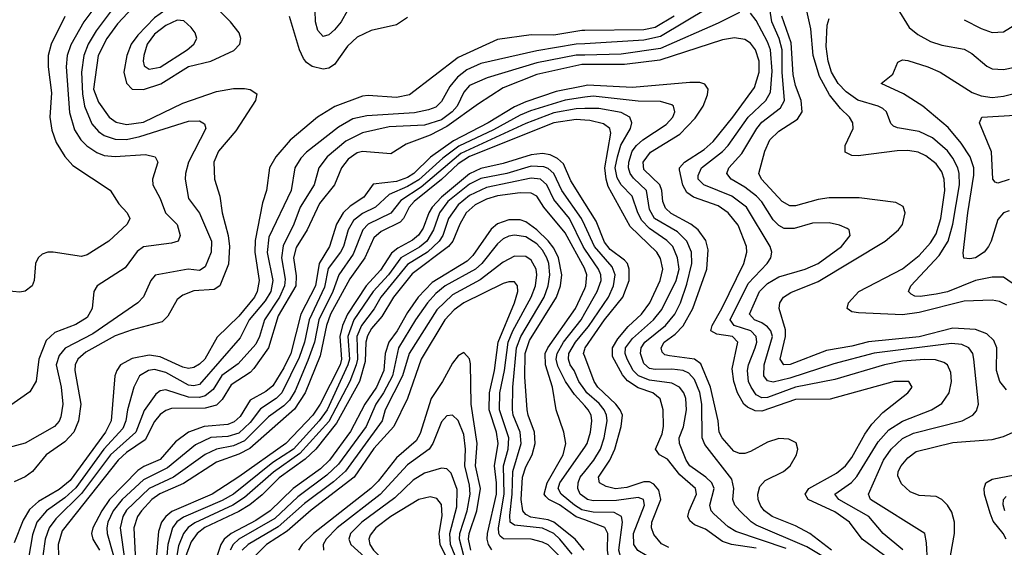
# Model space of a CAD drawing. Header units: inches. Extents: x 501365 to 657855, y 482276 to 547543.
# Tile 298 of 656: x 597990 to 601493, y 490081 to 491957. Entities that reach past the tile are written whole.
import ezdxf

# ---------------------------------------------------------------- set-up
doc = ezdxf.new("R2010")
doc.units = ezdxf.units.IN
doc.header["$MEASUREMENT"] = 0
doc.layers.add('A5499', color=7, linetype='Continuous')
doc.layers.add('A6409', color=7, linetype='Continuous')

msp = doc.modelspace()

# ---------------------------------------------------------------- linework, layer by layer
at = {"layer": 'A5499', "color": 5}
for points, elevation in [([(598300.3, 492059.7), (598218.6, 491950), (598172.1, 491867.9), (598159.1, 491830), (598155.1, 491790), (598167.1, 491627.1), (598185.1, 491565.1), (598207.9, 491530), (598228.5, 491508.5), (598264.3, 491484.3), (598290, 491473.8), (598329.9, 491470.1), (598437.2, 491477.2), (598471.8, 491470), (598481.3, 491450), (598462.5, 491390), (598463.5, 491370), (598490, 491320.8), (598508.8, 491270), (598550, 491229), (598561.1, 491190), (598553.6, 491170), (598530, 491162.2), (598430, 491148.9), (598407.4, 491132.6), (598365.6, 491074.4), (598265, 491010), (598253.4, 490990), (598247.6, 490930), (598230, 490898.3), (598190, 490873), (598115.3, 490844.7), (598084.1, 490815.9), (598058.4, 490750), (598049, 490671), (598026.2, 490633.8), (597950, 490579.8)], 2140), ([(598430, 492042.4), (598338.1, 491941.9), (598300.2, 491890), (598269.5, 491830), (598252.4, 491710), (598270, 491663.8), (598308, 491610), (598332.7, 491592.7), (598370, 491584.8), (598430, 491593.3), (598570, 491660.9), (598690, 491701.7), (598750, 491712.4), (598790, 491712.4), (598809.5, 491709.5), (598833.3, 491693.3), (598828.4, 491670), (598758.6, 491561.4), (598697.3, 491490), (598680.8, 491450), (598682.9, 491390), (598702.2, 491330), (598709.7, 491270), (598731.3, 491190), (598736.6, 491150), (598732.6, 491087.4), (598701.5, 491010), (598681.9, 490998.1), (598610, 490993.2), (598570, 490977.8), (598550, 490962.3), (598517, 490903), (598496.9, 490883.1), (598390, 490854.1), (598330, 490832.4), (598225.7, 490774.3), (598196.7, 490750), (598187.3, 490730), (598185.6, 490710), (598207.2, 490590), (598199.1, 490530), (598182.4, 490490), (598150, 490455.4), (598083.9, 490410), (598035.4, 490350), (598010, 490331.8), (597970, 490314)], 2180), ([(598322, 491998), (598262, 491918), (598233.6, 491870), (598217.8, 491830), (598210, 491770), (598213.3, 491693.3), (598220.1, 491650), (598246.7, 491586.7), (598270, 491560.1), (598290, 491545.7), (598330, 491532.4), (598370, 491531.6), (598417.8, 491542.2), (598590, 491595.9), (598630, 491597), (598647.3, 491587.3), (598652.1, 491570), (598590.1, 491450.2), (598579.4, 491410), (598579.1, 491390), (598590, 491321.1), (598630, 491269.3), (598672.4, 491170), (598671.3, 491130), (598650, 491078.5), (598630, 491065.5), (598589.7, 491070.3), (598471.7, 491048.3), (598455.9, 491030), (598430, 490971.9), (598410, 490950.6), (598250, 490839.7), (598151.3, 490788.7), (598130, 490763.2), (598119.4, 490730), (598137.1, 490650), (598143.9, 490590), (598135.9, 490544.1), (598130.3, 490529.7), (598113.6, 490510), (598010, 490451.1), (597898.4, 490421.6)], 2160), ([(599156.3, 491990), (599133.4, 491950), (599110, 491921.1), (599090, 491903.1), (599070, 491897.3), (599050, 491918.7), (599042.3, 491950), (599041.1, 491990)], 2160), ([(598151.1, 491968.9), (598101.9, 491870), (598091.1, 491830), (598091.1, 491790), (598102.9, 491697.1), (598096.9, 491610), (598103.7, 491563.7), (598120, 491520), (598150.4, 491470.4), (598178.7, 491438.7), (598311.4, 491351.4), (598342.1, 491302.1), (598371.8, 491270), (598382.3, 491250), (598372.2, 491230), (598306.7, 491170), (598230, 491120.3), (598210, 491114.8), (598109.2, 491130.8), (598090, 491130.9), (598070, 491123.5), (598055.3, 491110), (598046.3, 491090), (598042, 491030), (598034, 491010), (598010, 490991.6), (597990, 490987.8), (597790, 491007)], 2120), ([(599370, 491964.8), (599330, 491938.7), (599240.7, 491919.3), (599190, 491895.3), (599156.4, 491863.6), (599110, 491797.3), (599090, 491784.8), (599070, 491781.5), (599030, 491790.4), (599010, 491805.2), (598999.5, 491819.5), (598985.9, 491850), (598950, 491968.4)], 2180), ([(600000, 491918.5), (599990, 491918.4), (599890, 491902), (599810, 491902.8), (599690, 491886.5), (599550, 491823.2), (599376.5, 491690), (599330, 491680.3), (599230, 491687.7), (599210, 491685.4), (599111.2, 491648.8), (599049.1, 491610.9), (598951.6, 491528.4), (598900.8, 491470), (598878.9, 491430), (598867.5, 491350), (598854.1, 491305.9), (598827.6, 491172.4), (598826.5, 491130), (598841.9, 491030), (598835, 490990), (598825.5, 490970), (598770, 490902.4), (598692.3, 490827.7), (598648.3, 490750), (598630, 490731.4), (598610, 490719.8), (598590, 490716.8), (598570, 490720.7), (598490, 490757.6), (598450, 490764.3), (598390, 490751.8), (598348.8, 490730), (598335.1, 490710), (598328.7, 490690), (598315, 490530), (598294.8, 490490), (598170, 490318.7), (598130, 490286.2), (598056.3, 490243.7), (598025.1, 490214.9), (598002.4, 490177.6), (597970, 490096.2)], 2220), ([(600000, 491871.8), (599970, 491870), (599830, 491846.7), (599630, 491801.6), (599581, 491779), (599547.4, 491752.6), (599520.6, 491719.4), (599490, 491665.8), (599470, 491646.6), (599443.9, 491636.1), (599394.3, 491625.7), (599224.5, 491615.5), (599175.2, 491604.8), (599124.6, 491575.4), (599010, 491486.1), (598990, 491464.9), (598968.8, 491430), (598956.1, 491350), (598876.2, 491183.8), (598870.3, 491129.7), (598890, 491030), (598882.8, 490990), (598862.8, 490957.2), (598806.1, 490890), (598774.7, 490825.3), (598630, 490659.9), (598610, 490654.6), (598590, 490657), (598510, 490701.9), (598470, 490712.9), (598448.4, 490710), (598415.8, 490690), (598395.9, 490650), (598373.5, 490570), (598367.2, 490530), (598356.4, 490503.6), (598289.8, 490430.2), (598190, 490291.8), (598150, 490256.5), (598085.2, 490210), (598051.5, 490170), (598035.6, 490124.4), (598013.7, 490000)], 2240), ([(600000, 491831.5), (599970, 491830.7), (599830, 491803.2), (599652.6, 491750), (599590, 491723.4), (599570, 491699.8), (599545.7, 491650), (599528.9, 491630), (599490, 491601.4), (599430, 491581.6), (599304.3, 491575.7), (599210, 491554.5), (599150, 491525.3), (599084.2, 491470), (599053.8, 491430), (599037, 491370), (598987.2, 491290), (598965.6, 491230), (598927.5, 491152.5), (598920.8, 491110), (598934.5, 491034.5), (598932.5, 491010), (598914, 490970), (598860.4, 490890), (598843.3, 490830), (598830, 490803.4), (598767.3, 490732.7), (598708.8, 490691.2), (598677.7, 490642.3), (598650, 490618.8), (598630, 490613.9), (598590, 490615.1), (598510, 490640.1), (598490, 490637.4), (598474.2, 490625.8), (598432.3, 490567.7), (598403.5, 490490), (598312.4, 490410), (598210, 490271.5), (598118.5, 490181.5), (598095.3, 490150), (598081.1, 490110), (598072.2, 490050)], 2260), ([(600000, 491797.7), (599990, 491797.7), (599830, 491762.7), (599710, 491715.4), (599621.7, 491658.3), (599510, 491577.3), (599450, 491546.2), (599365.2, 491514.8), (599310, 491480.2), (599210, 491488.6), (599190, 491484), (599158.3, 491461.7), (599135.1, 491430), (599109.7, 491370), (599056.8, 491303.2), (599013.1, 491210), (598973.4, 491146.6), (598963.8, 491110), (598973.8, 491046.2), (598971.8, 491010), (598910, 490904.3), (598875, 490790), (598823.4, 490716.6), (598810, 490702.4), (598742, 490658), (598710, 490605.9), (598690, 490586.6), (598650, 490575.8), (598530, 490574.6), (598510, 490567.3), (598490, 490552.7), (598470, 490527.6), (598436.7, 490463.3), (598370, 490417.5), (598339.9, 490390), (598140.7, 490139.3), (598126.6, 490090), (598127.4, 490050)], 2280), ([(600000, 491722.3), (599898.7, 491701.3), (599790, 491665), (599750, 491647.5), (599656, 491590), (599533.1, 491526.9), (599451.7, 491468.3), (599392.3, 491410), (599370, 491396.1), (599330, 491381.4), (599247.6, 491372.4), (599213.7, 491326.3), (599166.1, 491293.9), (599140.2, 491270), (599116.6, 491230), (599092.1, 491150), (599055.8, 491090), (599042.5, 491010), (598990, 490909.9), (598954.2, 490770), (598930, 490719), (598890, 490655.3), (598865.4, 490634.6), (598810, 490603.4), (598774.6, 490545.4), (598753.4, 490526.6), (598730, 490517.9), (598646, 490510), (598590.6, 490490), (598544.4, 490455.6), (598490, 490392.3), (598431.5, 490368.5), (598410, 490354), (598310, 490250), (598282.6, 490210), (598250.5, 490150), (598245.8, 490130), (598250.1, 490110), (598274.1, 490070)], 2320), ([(600000, 491681.3), (599930, 491671.4), (599806.5, 491633.5), (599770, 491618), (599675.1, 491564.9), (599552.4, 491507.7), (599495.8, 491464.2), (599410, 491387.4), (599370, 491363.4), (599304.7, 491335.3), (599256, 491290), (599210, 491268.2), (599177.6, 491242.4), (599158.6, 491210), (599141.8, 491150), (599131.5, 491130), (599087.6, 491072.4), (599073.9, 491006.1), (599019.9, 490890), (599003.7, 490810), (598984.4, 490755.6), (598923, 490630), (598902.4, 490610), (598846.4, 490573.5), (598810, 490524.2), (598770, 490486.3), (598730, 490474.6), (598670, 490470.7), (598615.1, 490444.9), (598516.3, 490363.7), (598430, 490321), (598354.7, 490250), (598322.7, 490210), (598303.9, 490170), (598299.9, 490150), (598300.7, 490130), (598323.5, 490050)], 2340), ([(600000, 491640.9), (599970, 491640.5), (599890, 491625.5), (599790, 491588.4), (599559.1, 491480.9), (599418.3, 491361.8), (599346, 491314), (599310, 491268.6), (599230, 491229.4), (599210.2, 491209.8), (599176.3, 491123.7), (599124.9, 491050), (599103.6, 490990), (599054.5, 490890), (599038.9, 490810), (599015.4, 490744.6), (598970, 490637.3), (598950, 490603.9), (598930, 490583.7), (598875.2, 490544.8), (598790, 490459.1), (598750, 490441.1), (598689.9, 490430.1), (598649.2, 490410.8), (598537.1, 490330), (598450.3, 490289.7), (598370, 490213), (598356.3, 490190), (598346.9, 490150), (598363.5, 490030)], 2360), ([(600000, 491600), (599970, 491602.1), (599890.2, 491589.8), (599590, 491470.1), (599550, 491444), (599490.9, 491389.1), (599393.1, 491310), (599375.6, 491290), (599355, 491250), (599343.2, 491236.8), (599276.1, 491203.9), (599250, 491180.9), (599217.2, 491110), (599164.2, 491035.8), (599096, 490910), (599081.9, 490870), (599058.5, 490761.5), (599005, 490630), (598968, 490572), (598808.6, 490431.4), (598770, 490411.9), (598690, 490383.5), (598572.1, 490307.9), (598488.9, 490271.1), (598459.8, 490250), (598422.7, 490210), (598408.5, 490190), (598395.8, 490150), (598401.7, 490030)], 2380), ([(600000, 491304.5), (599950, 491384.3), (599924.1, 491444.1), (599903.7, 491463.7), (599877, 491477), (599850, 491480.9), (599810, 491476.1), (599710, 491445.6), (599630, 491428.3), (599590, 491409.2), (599490, 491325.6), (599457.6, 491290), (599445.4, 491270), (599424.7, 491215.3), (599409.1, 491190.9), (599387.5, 491172.5), (599335.1, 491144.9), (599313.1, 491126.9), (599273.9, 491066.1), (599222.7, 491010), (599156.6, 490910), (599137.9, 490870), (599128.8, 490830), (599134.5, 490750), (599129.7, 490730), (599059.3, 490590), (599032.5, 490550), (598937.3, 490450), (598770, 490331.1), (598674.1, 490270), (598531.7, 490208.3), (598509.5, 490190.5), (598494.3, 490170), (598483.7, 490136.3), (598473.9, 490026.1)], 2420), ([(600000, 491225.2), (599988.5, 491250), (599919.1, 491350), (599890, 491409.9), (599870, 491428), (599854.4, 491434.4), (599810, 491435.7), (599723.2, 491410), (599630, 491392.9), (599590, 491372.7), (599513.6, 491310), (599483.8, 491270), (599462.6, 491210), (599437.9, 491170), (599411.9, 491148.1), (599345.7, 491110), (599302.1, 491050), (599247.9, 490990), (599179, 490890), (599157.2, 490830), (599162.7, 490750), (599157.7, 490730), (599083.5, 490570), (599054.8, 490530), (598963.7, 490430), (598890, 490382.2), (598750.4, 490270), (598710, 490247.3), (598572.5, 490187.5), (598548.9, 490171.1), (598533.6, 490150), (598517, 490090), (598509.7, 490010)], 2440), ([(600000, 491141.5), (599994.2, 491150), (599946, 491250), (599890, 491317.4), (599864.9, 491370), (599843.2, 491390), (599810, 491393.3), (599650, 491360.8), (599590, 491332.3), (599550, 491298.7), (599515.4, 491250), (599495.1, 491190), (599482.5, 491170), (599440.4, 491130), (599370, 491085.9), (599275, 490970), (599251.3, 490928.7), (599205.6, 490870), (599189.4, 490830), (599191.2, 490750), (599186.4, 490730), (599164.3, 490670), (599090, 490527.9), (598986, 490414), (598892.5, 490347.5), (598790, 490257.6), (598748.3, 490230), (598612.9, 490167.1), (598589.5, 490150.5), (598573.2, 490130), (598554.6, 490085.4), (598545.6, 490030)], 2460), ([(600000, 491071.2), (599930, 491199.1), (599854.1, 491290), (599829.1, 491329.1), (599810, 491340.1), (599770, 491340.9), (599690, 491331.1), (599650, 491319.3), (599610, 491298.8), (599578.8, 491270), (599555.8, 491230), (599531.3, 491170), (599514.9, 491150), (599386.7, 491053.3), (599319.5, 490970), (599278.1, 490901.9), (599241.6, 490858.4), (599227.4, 490832.6), (599221.1, 490810), (599219.1, 490740.9), (599198.2, 490670), (599117.5, 490522.5), (599043.5, 490430), (599005.6, 490394.4), (598912.6, 490327.4), (598852.4, 490267.7), (598808.4, 490231.6), (598770, 490207.6), (598648.7, 490151.3), (598621.1, 490130), (598599.7, 490100.3), (598581.3, 490050)], 2480), ([(599997.9, 490070), (599966.1, 490110), (599890, 490169.4), (599870, 490178.3), (599808, 490188), (599790, 490197.7), (599779.5, 490210), (599773.4, 490250), (599778.5, 490330), (599790, 490366.5), (599813.4, 490410), (599824.2, 490450), (599820.8, 490490), (599798.3, 490550), (599795.6, 490570), (599787.2, 490687.2), (599787.8, 490770), (599803.5, 490816.5), (599899.9, 490970), (599913.3, 491010), (599918.3, 491050), (599907, 491110), (599890, 491145), (599870.1, 491170.1), (599830, 491209.5), (599790, 491238.7), (599770, 491245.1), (599730, 491245.8), (599690, 491230.9), (599667.4, 491212.6), (599601.5, 491118.5), (599582, 491098), (599457.7, 491022.3), (599408, 490970), (599370, 490915.7), (599333.2, 490850), (599302.7, 490810), (599290.6, 490770), (599285.5, 490710), (599259.3, 490650), (599218.2, 490590), (599167, 490493), (599092, 490390), (599059.8, 490360.2), (598962.4, 490290), (598880.9, 490210), (598830, 490176.2), (598741.8, 490130), (598717.1, 490110), (598704.9, 490090), (598678.1, 490010)], 2520), ([(599955.8, 490055.8), (599911.7, 490110), (599890, 490129.7), (599850, 490148.7), (599750, 490158.8), (599735.3, 490170), (599733.1, 490193.1), (599741.6, 490270), (599743.9, 490350), (599774.1, 490450), (599770.9, 490490), (599745.9, 490550), (599742.5, 490570), (599744, 490650), (599757.2, 490790), (599772.5, 490830), (599855.6, 490970), (599870.2, 491010), (599875.8, 491050), (599871.9, 491090), (599865.3, 491110), (599850, 491137.9), (599830, 491160.1), (599790, 491184.8), (599750, 491190.3), (599730, 491187.3), (599710, 491177.6), (599690, 491160.3), (599633.7, 491090), (599611.4, 491070), (599503.3, 491010), (599470, 490983.9), (599440.5, 490950), (599398.3, 490890), (599337.9, 490790), (599315.8, 490690), (599284.7, 490630), (599256.8, 490590), (599221.9, 490510), (599123.8, 490376.3), (599082.3, 490337.7), (598979.7, 490260.3), (598897.2, 490182.8), (598769.8, 490110), (598749.8, 490090.2), (598738.7, 490070)], 2540), ([(599910, 490049.5), (599870, 490089), (599850, 490099.1), (599810, 490109.3), (599710.7, 490110.7), (599699.7, 490119.7), (599693.9, 490130), (599692.8, 490150), (599713.3, 490270), (599711.2, 490370), (599727.3, 490430), (599730.4, 490470), (599696.4, 490570), (599697.6, 490630), (599714.2, 490710), (599727.3, 490810), (599744.5, 490850), (599810, 490970.1), (599824.7, 491010), (599829.9, 491049.9), (599826.8, 491070), (599810, 491102.3), (599790, 491115.4), (599750, 491116.5), (599710, 491095.1), (599627.5, 491032.5), (599530, 490978.8), (599474.3, 490925.7), (599375.2, 490770), (599351.6, 490690), (599290.6, 490570), (599279, 490530), (599149, 490351), (599106.5, 490313.5), (599003.7, 490236.3), (598910, 490152.9), (598803, 490090), (598781.9, 490070)], 2560), ([(599670, 490071.8), (599658, 490090), (599652.6, 490110), (599654.6, 490130), (599686.5, 490270), (599686.6, 490310), (599678.7, 490370), (599691.5, 490450), (599686.7, 490490), (599659.8, 490570), (599661.2, 490630), (599678.8, 490710), (599691.9, 490810), (599750.2, 490950), (599761.5, 490990), (599760.5, 491010), (599750, 491024.6), (599730, 491025.2), (599710, 491018.6), (599569.6, 490950), (599535, 490925), (599502.9, 490890), (599417.8, 490750), (599369.8, 490610.2), (599320.5, 490510), (599250, 490432.3), (599179.4, 490330), (599027.4, 490212.6), (598941.8, 490138.2), (598867.4, 490090), (598827.9, 490050)], 2580), ([(600000, 490178.1), (599970, 490189.2), (599910, 490232), (599871.9, 490250), (599861.1, 490261.1), (599855.7, 490270), (599866.6, 490310), (599923.8, 490410), (599932.8, 490450), (599926.2, 490490), (599898.8, 490570), (599884.8, 490650), (599860.4, 490730), (599859.2, 490770), (599868.2, 490790), (599967, 490930), (600000, 491001.5)], 2480), ([(600000, 490583.8), (599963.8, 490623.8), (599931.2, 490670), (599904.5, 490724.5), (599898.7, 490750), (599902.5, 490770), (599924.7, 490810), (599986.8, 490890), (600000, 490912.8)], 2460), ([(600000, 490640.1), (599979.3, 490670), (599962.5, 490710), (599948.2, 490730), (599942.1, 490750), (599943.4, 490770), (599966.8, 490810), (600000, 490850)], 2440), ([(599595.4, 490070), (599586.7, 490110), (599588.7, 490130), (599616.2, 490210), (599629.6, 490290), (599611, 490370), (599617.2, 490450), (599595.7, 490590), (599593.2, 490733.2), (599590, 490751.3), (599570, 490773.2), (599550, 490761.5), (599530, 490735.3), (599494.6, 490670), (599454.2, 490610), (599414.4, 490485.6), (599400.6, 490459.4), (599330, 490398.9), (599264.7, 490315.3), (599239.5, 490290), (599035.3, 490130), (598995, 490090), (598982.1, 490070)], 2620), ([(600000, 490758.9), (599995.9, 490770), (600000, 490784.8)], 2420), ([(599570.3, 490050), (599554.1, 490110), (599555.5, 490130), (599581.4, 490210), (599592.4, 490270), (599590, 490301.4), (599572.9, 490370), (599575.6, 490430), (599570, 490481.3), (599550, 490531.8), (599530, 490550.9), (599510, 490548.1), (599490, 490527.2), (599459.1, 490450), (599446.5, 490430), (599370, 490373.9), (599271.7, 490268.3), (599118.8, 490150), (599080.6, 490110), (599070.1, 490090), (599070.7, 490070)], 2640), ([(600000, 490212), (599990, 490214.4), (599964, 490230), (599915.6, 490270), (599905.8, 490290), (599910.9, 490310), (600000, 490436.8)], 2460), ([(599563.9, 490000), (599547.3, 490030), (599522.6, 490090), (599520.2, 490130), (599544.6, 490224.6), (599546.7, 490286.7), (599524.4, 490344.4), (599510, 490359.5), (599490, 490361.5), (599430, 490344.6), (599390, 490319.1), (599323.9, 490256.1), (599207.6, 490170), (599167.1, 490130), (599160.7, 490110), (599168.2, 490090), (599268, 490000)], 2660), ([(600000, 490257.9), (599984.1, 490270), (599975.1, 490290), (599976.1, 490310), (599984.1, 490330), (600000, 490349.9)], 2440), ([(599532.1, 490000), (599520, 490020), (599486.3, 490090), (599482.2, 490130), (599492.6, 490192.6), (599490, 490233.3), (599474.2, 490254.3), (599450, 490260.1), (599410, 490250.7), (599310, 490190.2), (599256.5, 490150), (599236.4, 490123.6), (599231.7, 490110), (599236, 490090), (599248.8, 490070), (599270, 490049.2), (599317, 490017), (599332.4, 490000)], 2680)]:
    msp.add_lwpolyline(points, dxfattribs=dict(at, elevation=elevation))
for points, elevation in [([(598630, 492043.1), (598590, 492035.1), (598510, 491991.8), (598470, 491963.5), (598410, 491902.4), (598386.1, 491870), (598370.7, 491829.3), (598360.9, 491770), (598370, 491731.7), (598390.1, 491710.1), (598430, 491708.8), (598491.5, 491728.5), (598590, 491791.2), (598670, 491809.8), (598752.1, 491847.9), (598773.6, 491870), (598777.1, 491890), (598770.8, 491910), (598740.3, 491950), (598670, 492019.6), (598650, 492035.7)], 2220), ([(598550, 491955.4), (598510, 491936.5), (598470, 491905.5), (598443.5, 491870), (598431.4, 491830), (598428.8, 491810), (598433.3, 491793.3), (598450, 491781.2), (598490, 491788.3), (598585.9, 491850), (598609.3, 491870), (598620.5, 491890), (598614.7, 491910), (598600.4, 491930), (598573.7, 491953.7)], 2240)]:
    msp.add_lwpolyline(points, close=True, dxfattribs=dict(at, elevation=elevation))
at = {"layer": 'A6409', "color": 5}
for points, elevation in [([(601218.8, 490030), (601216, 490096), (601209.8, 490130), (601016.1, 490250), (601009.9, 490270), (601062.6, 490390), (601090.3, 490430), (601130, 490467.9), (601170, 490486.1), (601342.7, 490530), (601380.3, 490550), (601394.1, 490565.9), (601400.6, 490590), (601384.6, 490750), (601380.2, 490770), (601366.8, 490790), (601341.5, 490801.5), (601305, 490805), (601029.5, 490770.5), (600886.3, 490733.7), (600730, 490682.5), (600670, 490668.3), (600650, 490673.1), (600637.6, 490690), (600638.2, 490730), (600667.4, 490830), (600662.2, 490850), (600650, 490865), (600630, 490879.2), (600603.4, 490890), (600586.5, 490910), (600622.2, 490990), (600650, 491018.8), (600690, 491042.9), (600784.2, 491070), (600830, 491090.1), (600913.7, 491150), (600944.8, 491190), (600940.5, 491210), (600934.1, 491214.1), (600906.2, 491226.2), (600870, 491234.4), (600810, 491233.5), (600745.2, 491214.8), (600710, 491214.5), (600690, 491225.2), (600670, 491245), (600629.6, 491309.6), (600611.1, 491330), (600570, 491361.5), (600521.1, 491390), (600505.3, 491410), (600512.6, 491430), (600558.7, 491481.3), (600611.7, 491570), (600630, 491592.2), (600696.3, 491643.7), (600710.9, 491670), (600702.7, 491770), (600701.9, 491850), (600691.3, 491890), (600665.9, 491950), (600653.3, 492026.7)], 2240), ([(601110, 492000.7), (601153.8, 491930), (601184.7, 491904.7), (601230, 491880.1), (601270, 491866.4), (601350, 491852.2), (601377.4, 491837.4), (601430, 491792.3), (601450, 491782), (601490, 491779.6), (601530, 491788.1), (601550, 491797.9), (601565.7, 491810), (601577.5, 491830), (601614.9, 491930), (601693.5, 492030)], 2160), ([(600440.6, 491999.4), (600270, 491898), (600210, 491884.4), (600000, 491871.8)], 2240), ([(601502.1, 490942.1), (601475, 490955), (601450, 490960.1), (601350, 490956.5), (601190, 490915.9), (601130, 490907.4), (600974, 490914), (600950, 490917.9), (600933.5, 490930), (600938.1, 490950), (600975.2, 490990), (601130, 491071.1), (601190, 491118.4), (601230, 491163.3), (601250, 491195.8), (601267.1, 491250), (601280.7, 491350), (601278.8, 491390), (601270, 491416.1), (601250, 491444.3), (601213.4, 491473.4), (601185.9, 491485.9), (601150, 491492.1), (601111.1, 491491.1), (600972.7, 491472.7), (600950, 491474.5), (600926.6, 491486.6), (600926.8, 491510), (600955.3, 491570), (600954.1, 491590), (600941.8, 491610), (600910, 491640.8), (600870.2, 491690), (600834.7, 491754.7), (600813.2, 491830), (600804.2, 491924.2), (600785.5, 492010)], 2180), ([(600550, 491982.6), (600475.2, 491944.8), (600270, 491854.3), (600130, 491834.9), (600000, 491831.5)], 2260), ([(600318.7, 491970), (600250, 491929.8), (600210, 491920.6), (600000, 491918.5)], 2220), ([(601131.8, 490071.8), (601061.7, 490130), (601010.8, 490190), (600904.3, 490250), (600889.9, 490270), (600948.7, 490311.3), (600967.8, 490332.2), (601044.3, 490455.7), (601081.6, 490498.4), (601130, 490528.9), (601233.6, 490570), (601270, 490591.5), (601296.9, 490630), (601304.5, 490670), (601302, 490702), (601290.5, 490730), (601278, 490738), (601247.4, 490747.4), (601208.8, 490748.8), (601130, 490742.2), (601066, 490730), (600890, 490677.8), (600750, 490649.8), (600650, 490613.4), (600630, 490612.8), (600610, 490622.5), (600591.6, 490650), (600582.9, 490670), (600578.5, 490710), (600582.1, 490730), (600606.7, 490790), (600611.7, 490810), (600610.3, 490830), (600590.8, 490850), (600531.1, 490870), (600517.7, 490890), (600581.2, 491018.8), (600648.5, 491090), (600662, 491110), (600665.3, 491130), (600659.6, 491150), (600575, 491290), (600523, 491330), (600424.1, 491370), (600403.2, 491390), (600403.2, 491403.2), (600415.7, 491430), (600490, 491488), (600510.5, 491509.5), (600581.2, 491610), (600644.3, 491670), (600660.9, 491699.1), (600666.4, 491773.6), (600660.5, 491850), (600650, 491878.8), (600610, 491954.5), (600590, 491980.8)], 2260), ([(601500.9, 490640.9), (601477.1, 490670), (601465.4, 490710), (601465.5, 490790), (601455.6, 490815.6), (601430, 490839.7), (601390, 490854.8), (601310, 490859.8), (601190, 490829.2), (601010, 490811.8), (600950, 490795.7), (600859.6, 490780.4), (600730.4, 490730.4), (600708, 490730), (600695.4, 490750), (600714.4, 490830), (600714.4, 490854.4), (600691.9, 490930), (600694.1, 490950), (600706.8, 490970), (600733.3, 490986.7), (600830, 491026.5), (601068.7, 491170), (601115.8, 491210), (601130, 491228.7), (601140.2, 491270), (601132.3, 491292.3), (601107.1, 491307.1), (600976.4, 491323.6), (600870, 491324), (600830, 491317.7), (600750, 491295.6), (600730, 491294.7), (600702.6, 491310), (600629.4, 491390), (600619.6, 491410), (600640.9, 491490), (600658.6, 491530), (600690, 491561), (600756.4, 491603.6), (600774.1, 491630), (600770.3, 491669.7), (600750, 491723.2), (600742, 491762), (600734.5, 491874.5), (600701.1, 491970)], 2220), ([(601520.4, 491020.4), (601490, 491041.6), (601450, 491041.1), (601390, 491029.5), (601290.2, 490989.8), (601250, 490980.6), (601192.9, 490972.9), (601174.1, 490974.1), (601160.8, 490980.8), (601151.8, 490990), (601159.5, 491010), (601261.1, 491118.9), (601292.7, 491170), (601309, 491230), (601333.2, 491370), (601332.5, 491410), (601327.1, 491430), (601310, 491464.1), (601290.4, 491490.4), (601236.9, 491536.9), (601190, 491559.7), (601112.3, 491572.3), (601098.8, 491578.8), (601088.5, 491588.5), (601074.1, 491630), (601061, 491641), (601044.4, 491650), (600971.4, 491671.4), (600930, 491700.9), (600902.1, 491730), (600877.9, 491770), (600865.8, 491810), (600858.7, 491861.3), (600862.4, 491937.6), (600870, 491961.7)], 2160), ([(601350, 491957.3), (601410, 491925.9), (601450, 491911.8), (601490, 491914.2), (601530, 491938.9), (601550, 491960.5)], 2180), ([(601080.4, 490040.4), (600987.2, 490110), (600942.1, 490170), (600890, 490206.2), (600795.4, 490250), (600784.7, 490270), (600797.4, 490290), (600895.9, 490344.1), (600927.7, 490370), (600950, 490399.6), (600996.5, 490483.5), (601021.5, 490518.5), (601060.4, 490559.6), (601149.8, 490630), (601164.4, 490650), (601152.7, 490670), (601100.7, 490670), (600873.1, 490606.9), (600750, 490606.3), (600630, 490564.9), (600606.5, 490566.5), (600578.6, 490578.6), (600565.6, 490590), (600543.6, 490630), (600530, 490670), (600524.6, 490715.4), (600545, 490810), (600525.4, 490830), (600470, 490838.6), (600448.9, 490850), (600453.3, 490870), (600487.8, 490930), (600566.4, 491090), (600577, 491130), (600575.6, 491150), (600546.3, 491226.3), (600510.6, 491270.6), (600474.6, 491294.6), (600386.5, 491326.5), (600362.8, 491342.8), (600349.1, 491369.1), (600336.9, 491423.1), (600337.3, 491430), (600355.2, 491450), (600424.6, 491495.4), (600456.6, 491523.4), (600527.2, 491610), (600603.9, 491716.1), (600620.2, 491770), (600620.7, 491810), (600607.4, 491850), (600590, 491873.2), (600570, 491887.2), (600532.6, 491892.6), (600490, 491885.3), (600266.7, 491813.3), (600141.7, 491798.3), (600000, 491797.7)], 2280), ([(601510, 491277.4), (601490, 491269.8), (601470, 491246), (601445.9, 491170), (601436.8, 491150), (601420.4, 491130), (601390, 491110.5), (601370, 491106.4), (601348.7, 491108.7), (601346.2, 491126.2), (601362.7, 491270), (601384.7, 491404.7), (601384.5, 491430), (601371.4, 491470), (601338.6, 491518.6), (601293.2, 491573.2), (601202.5, 491650), (601133.9, 491693.9), (601054.5, 491730), (601096.1, 491763.9), (601114.3, 491805.7), (601130, 491814.2), (601150, 491812.4), (601220.3, 491790), (601264.4, 491770), (601378.3, 491698.3), (601410, 491686.9), (601450, 491680.3), (601490, 491685), (601550, 491701.2)], 2140), ([(600877.6, 490070), (600801.2, 490130), (600750, 490157.2), (600667.1, 490190), (600639.5, 490210), (600626.9, 490226.9), (600617.5, 490250), (600615.9, 490270), (600623.3, 490296.7), (600642.2, 490317.8), (600706.8, 490350), (600731.4, 490370), (600753.9, 490410), (600757.9, 490430), (600751.7, 490451.7), (600725.6, 490465.6), (600690, 490467), (600650, 490454.7), (600590, 490421), (600570, 490414.6), (600550, 490414), (600530, 490423), (600488.4, 490470), (600478.8, 490490), (600474.1, 490530), (600447.1, 490650), (600413.5, 490733.5), (600390, 490750), (600301.3, 490761.3), (600285.5, 490765.5), (600275.1, 490775.1), (600272, 490790), (600282.9, 490810), (600321.3, 490838.7), (600350, 490868.3), (600385, 490930), (600433.8, 491070), (600439.2, 491139.2), (600431.3, 491171.3), (600404.1, 491210), (600377.2, 491230), (600307.5, 491267.5), (600287.4, 491287.4), (600278, 491310), (600274.4, 491350), (600266.9, 491370), (600210, 491424.1), (600207.9, 491450), (600233.5, 491486.5), (600338.6, 491550), (600393.3, 491606.7), (600421.5, 491650), (600436.7, 491690), (600438.6, 491710), (600427.6, 491727.6), (600410, 491733.6), (600374.4, 491734.4), (600170, 491715.7), (600010, 491724.4), (600000, 491722.3)], 2320), ([(600927, 490000), (600790, 490082), (600610, 490159.8), (600591.5, 490171.5), (600551.3, 490210), (600534.3, 490230), (600526.9, 490250), (600530.3, 490290), (600522.8, 490322.8), (600426.8, 490446.8), (600417.2, 490470), (600417.1, 490590), (600410, 490630.6), (600390, 490677.6), (600370, 490699.4), (600350, 490709.7), (600310, 490714.1), (600250, 490712.4), (600230, 490717.1), (600210, 490734.9), (600197.9, 490770), (600201.3, 490790), (600213.9, 490810), (600287.6, 490870), (600320.4, 490910), (600340.5, 490950), (600363.7, 491016.3), (600380.9, 491090), (600379.3, 491130), (600363.8, 491170), (600330, 491202.5), (600248.4, 491250), (600230, 491282.2), (600220.1, 491350), (600174, 491394), (600161.8, 491410), (600156, 491430), (600157.3, 491450), (600169.1, 491490), (600183.7, 491510), (600206.5, 491530), (600290, 491584.9), (600313, 491610), (600320.2, 491630), (600315.8, 491650), (600310, 491654.5), (600270, 491666), (600190, 491667.9), (600030, 491685.6), (600000, 491681.3)], 2340), ([(600716.6, 490076.6), (600537, 490137), (600510, 490153.9), (600459.8, 490199.8), (600449.9, 490210), (600445.5, 490230), (600460.1, 490290), (600451.7, 490310), (600430.4, 490330.4), (600374.2, 490370), (600360.6, 490390), (600337.2, 490450), (600336.2, 490470), (600350.9, 490509.1), (600362.4, 490570), (600359.2, 490610), (600352.4, 490630), (600337.2, 490650), (600310, 490664.9), (600230, 490674.7), (600191.4, 490690), (600172.8, 490710), (600151.2, 490750), (600143.5, 490770), (600145.6, 490790), (600170, 490823.8), (600244.9, 490890), (600274.1, 490925.9), (600325.1, 491030), (600335.4, 491070), (600330, 491110), (600312.9, 491150), (600292.2, 491172.2), (600230, 491214.1), (600203, 491243), (600188.7, 491270), (600169, 491329), (600130, 491369.5), (600115.2, 491395.2), (600108.8, 491430), (600116.2, 491470), (600128.7, 491511.3), (600162.7, 491570), (600167.5, 491590), (600160.7, 491610), (600130, 491626.8), (600050, 491641.5), (600000, 491640.9)], 2360), ([(601510, 491389.1), (601470, 491375.8), (601459.8, 491379.8), (601451.7, 491390), (601446.9, 491486.9), (601404, 491590), (601412.3, 491610), (601590, 491621)], 2120), ([(600610, 490077.7), (600522.7, 490090), (600490, 490100.9), (600430, 490144.7), (600390, 490160.9), (600374.2, 490174.2), (600367.3, 490190), (600371.4, 490210), (600397.1, 490270), (600393.7, 490290), (600338.9, 490338.9), (600293.9, 490393.9), (600266.5, 490410), (600252.3, 490430), (600276, 490484), (600280.1, 490510), (600279.5, 490570), (600268.3, 490608.3), (600242.2, 490630), (600190, 490647.8), (600152.6, 490672.6), (600134.3, 490694.3), (600099.2, 490759.2), (600099.1, 490790), (600118.2, 490821.8), (600154.5, 490865.5), (600201.5, 490910), (600232.1, 490950), (600268.2, 491030), (600277.9, 491070), (600270, 491108), (600256.4, 491130), (600161.4, 491221.4), (600083.8, 491363.8), (600075.7, 491390), (600072.1, 491430), (600093.3, 491553.3), (600089.9, 491570), (600067.1, 491587.1), (600018.7, 491598.7), (600000, 491600)], 2380), ([(600000, 490784.8), (600001.4, 490790), (600070, 490889.8), (600135.7, 490970), (600158, 491030), (600158.6, 491070), (600152, 491090), (600142, 491102), (600090, 491140.3), (600070, 491166.3), (600040.2, 491240.2), (600000, 491304.5)], 2420), ([(600000, 490850), (600013.6, 490866.4), (600084.2, 490970), (600102.9, 491010), (600108.4, 491050), (600097.9, 491077.9), (600034.8, 491150), (600000, 491225.2)], 2440), ([(600000, 490912.8), (600044.8, 490990), (600058.2, 491030), (600057.3, 491050), (600049, 491070), (600000, 491141.5)], 2460), ([(600000, 491001.5), (600003.9, 491010), (600007.5, 491050), (600000.7, 491070), (600000, 491071.2)], 2480), ([(600299.7, 490079.7), (600272.7, 490092.7), (600245.6, 490125.6), (600237.5, 490150), (600239, 490170), (600271.2, 490250), (600263.4, 490283.4), (600245.6, 490305.6), (600230, 490313.1), (600210, 490313.9), (600150, 490293.8), (600110, 490288), (600076.3, 490296.3), (600052.4, 490310), (600049.2, 490330), (600089.4, 490390), (600106.7, 490430), (600130.2, 490510), (600133.8, 490550), (600125.7, 490570), (600110.5, 490590), (600047.2, 490650), (600033.2, 490670), (600000, 490758.9)], 2420), ([(600000, 490349.9), (600032.1, 490390), (600056.2, 490430), (600069.4, 490470), (600079.6, 490530), (600077.2, 490550), (600068.6, 490570), (600051.6, 490591.5), (600007, 490630), (600000, 490640.1)], 2440), ([(600000, 490436.8), (600009.2, 490450), (600021, 490490), (600025.6, 490530), (600022.8, 490550), (600012.4, 490570), (600000, 490583.8)], 2460), ([(601313.3, 490000), (601307.5, 490010), (601301.3, 490050), (601315, 490130), (601314.9, 490170), (601305.4, 490205.4), (601290.8, 490230), (601270, 490251.1), (601250, 490260.9), (601190, 490264.9), (601157.6, 490277.6), (601126.7, 490306.7), (601114.2, 490334.2), (601115.2, 490350), (601125.7, 490370), (601150, 490399.3), (601179.2, 490420.8), (601310, 490453.8), (601450, 490463.8), (601490, 490474.3), (601524.2, 490490)], 2220), ([(601498.7, 490110), (601488.4, 490130), (601453.4, 490173.4), (601441.8, 490201.8), (601421.7, 490270), (601420.8, 490290), (601426.6, 490310), (601450, 490322.9), (601530, 490338.8)], 2180), ([(600443.2, 490000), (600348.1, 490028.1), (600250, 490041), (600220.5, 490050), (600188.8, 490068.8), (600174.6, 490090), (600173.3, 490130), (600212.7, 490230), (600209, 490250), (600190, 490257.8), (600112.6, 490247.4), (600030, 490246.2), (600010, 490250.3), (600000, 490257.9)], 2440), ([(601493.9, 490210), (601488.2, 490231.8), (601489.7, 490250.3), (601499.2, 490260.8)], 2160), ([(600276.4, 490000), (600205.9, 490005.9), (600150, 490021.4), (600130, 490039.9), (600121.5, 490070), (600134, 490170), (600130.5, 490190.5), (600104.4, 490204.4), (600030, 490205), (600000, 490212)], 2460), ([(600105.5, 490000), (600087.1, 490030), (600081.5, 490070), (600081.6, 490130), (600071.4, 490151.4), (600000, 490178.1)], 2480)]:
    msp.add_lwpolyline(points, dxfattribs=dict(at, elevation=elevation))

doc.saveas('drawing.dxf')
